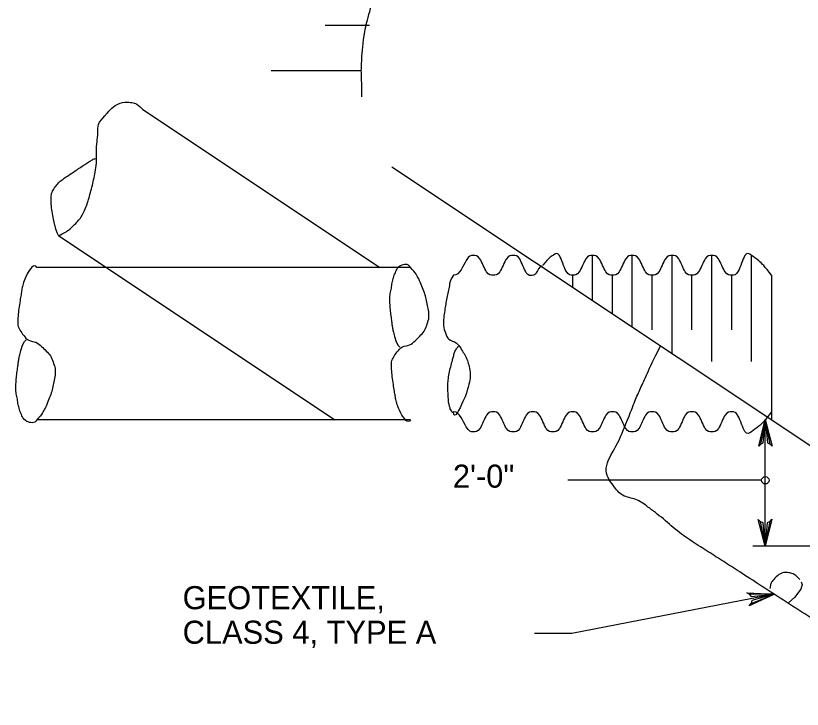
# Model space of a CAD drawing. Extents: x 636183 to 639890, y 299162 to 300538.
# Drawn here: x 638570.2 to 638672.5, y 300241.6 to 300331.8 of the extents above; entities that cross this region are included whole.
import ezdxf

# ---------------------------------------------------------------- set-up
doc = ezdxf.new("R2010")
doc.units = 0
doc.layers.add('Default', color=7, linetype='Continuous')

# ---------------------------------------------------------------- blocks, each defined once
blk = doc.blocks.new('SC9446')
at = {"layer": 'Default'}
blk.add_line((0, 0), (0, 0), dxfattribs=at)

msp = doc.modelspace()

# ---------------------------------------------------------------- linework, layer by layer
at = {"layer": 'Default'}
for p, q in [((638616.2, 300330.54), (638610.47, 300330.54)), ((638615.16, 300324.66), (638603.43, 300324.66)), ((638586.73, 300319.65), (638617.57, 300299.09)), ((638619.14, 300312.16), (638693.13, 300262.83)), ((638575.79, 300303.24), (638611.73, 300279.28)), ((638645.21, 300294.78), (638645.21, 300300.65)), ((638650.38, 300291.33), (638650.38, 300300.65)), ((638655.55, 300287.89), (638655.55, 300300.65)), ((638660.72, 300286.85), (638660.72, 300300.65)), ((638665.89, 300286.85), (638665.89, 300300.65)), ((638621.55, 300299.09), (638572.98, 300299.09)), ((638642.63, 300296.5), (638642.63, 300298.06)), ((638647.8, 300293.06), (638647.8, 300298.06)), ((638652.97, 300290.98), (638652.97, 300298.06)), ((638658.13, 300290.98), (638658.13, 300298.06)), ((638663.3, 300290.98), (638663.3, 300298.06)), ((638668.47, 300298.07), (638668.47, 300279.28)), ((638621.55, 300279.28), (638572.98, 300279.28)), ((638667.19, 300271.41), (638642.01, 300271.41)), ((638691.49, 300262.83), (638666.03, 300262.83)), ((638672.45, 300257.84), (638672.27, 300257.27)), ((638672.35, 300258.22), (638672.45, 300257.84)), ((638672.27, 300257.27), (638671.46, 300256.19)), ((638671.46, 300256.19), (638670.71, 300255.5))]:
    msp.add_line(p, q, dxfattribs=at)
for points in [[(638667.04, 300276.1), (638666.82, 300275.83), (638667.67, 300279.33), (638667.04, 300276.1), (638667.41, 300276.3), (638667.67, 300279.33), (638667.94, 300276.3), (638668.31, 300276.12), (638667.67, 300279.33), (638668.57, 300275.84), (638668.31, 300276.12)], [(638667.67, 300262.83), (638667.67, 300279.33)], [(638668.28, 300266.07), (638668.51, 300266.34), (638667.67, 300262.83), (638668.28, 300266.07), (638667.91, 300265.87), (638667.67, 300262.83), (638667.39, 300265.86), (638667.01, 300266.04), (638667.67, 300262.83), (638666.76, 300266.32), (638667.01, 300266.04)], [(638668.85, 300256.59), (638642.54, 300251.49), (638637.65, 300251.49)], [(638665.55, 300256.62), (638665.25, 300256.79), (638668.85, 300256.59), (638665.55, 300256.62), (638665.81, 300256.29), (638668.85, 300256.59), (638665.92, 300255.78), (638665.81, 300255.37), (638668.85, 300256.59), (638665.58, 300255.07), (638665.81, 300255.37)]]:
    msp.add_lwpolyline(points, dxfattribs=at)
msp.add_circle((638667.67, 300271.41), 0.481, dxfattribs=at)
for points in [[(638617.52, 300336.41), (638616.33, 300332.95), (638615.36, 300329.48), (638615.16, 300325.89), (638615.07, 300324.34), (638615.21, 300322.79), (638615.16, 300321.25)], [(638575.79, 300303.24), (638576.53, 300303.52), (638577.17, 300303.96), (638577.76, 300304.55), (638578.3, 300305.09), (638578.77, 300305.62), (638579.07, 300306.29), (638579.44, 300307.11), (638579.71, 300307.93), (638579.94, 300308.79), (638580.2, 300309.76), (638580.42, 300310.73), (638580.59, 300311.72), (638580.79, 300312.94), (638580.68, 300314.19), (638580.81, 300315.41), (638580.93, 300316.58), (638580.83, 300317.68), (638581.78, 300318.78), (638582.84, 300320), (638584.13, 300320.68), (638585.26, 300320.52), (638585.76, 300320.45), (638586.27, 300320.12), (638586.73, 300319.65)], [(638575.79, 300303.24), (638575.54, 300303.74), (638575.39, 300304.31), (638575.26, 300304.88), (638575.05, 300305.85), (638574.86, 300306.84), (638574.83, 300307.81), (638574.81, 300308.41), (638574.98, 300309.01), (638575.37, 300309.55), (638575.79, 300310.12), (638576.25, 300310.49), (638576.79, 300310.85), (638577.44, 300311.29), (638578.09, 300311.72), (638578.74, 300312.16), (638579.24, 300312.49), (638579.73, 300312.81), (638580.26, 300313.13), (638580.39, 300313.21), (638580.55, 300313.23), (638580.7, 300313.24)], [(638638.68, 300299.28), (638638.27, 300299.21), (638637.87, 300298.13), (638637.46, 300298.06), (638636.6, 300297.92), (638635.74, 300300.65), (638634.88, 300300.65), (638634.02, 300300.65), (638633.16, 300298.06), (638632.3, 300298.06), (638631.43, 300298.06), (638630.57, 300300.65), (638629.71, 300300.65), (638628.85, 300300.65), (638627.99, 300298.06), (638627.13, 300298.06)], [(638668.47, 300298.07), (638667.61, 300299.22), (638666.75, 300300.04), (638665.89, 300300.65), (638665.02, 300301.26), (638664.16, 300298.06), (638663.3, 300298.06), (638662.44, 300298.06), (638661.58, 300300.65), (638660.72, 300300.65), (638659.85, 300300.65), (638658.99, 300298.06), (638658.13, 300298.06), (638657.27, 300298.06), (638656.41, 300300.65), (638655.55, 300300.65), (638654.69, 300300.65), (638653.83, 300298.06), (638652.97, 300298.06), (638652.1, 300298.06), (638651.24, 300300.65), (638650.38, 300300.65), (638649.52, 300300.65), (638648.66, 300298.06), (638647.8, 300298.06), (638646.94, 300298.06), (638646.08, 300300.65), (638645.21, 300300.65), (638644.35, 300300.65), (638643.49, 300298.06), (638642.63, 300298.06), (638641.77, 300298.06), (638640.91, 300301.26), (638640.05, 300300.65), (638639.62, 300300.35), (638639.2, 300299.94), (638638.77, 300299.37)], [(638572.98, 300299.09), (638572.62, 300299.73), (638571.5, 300297.95), (638571.24, 300297.09), (638571.06, 300296.47), (638570.97, 300295.85), (638570.87, 300295.23), (638570.71, 300294.24), (638570.56, 300293.25), (638570.5, 300292.26), (638570.46, 300291.56), (638570.77, 300290.89), (638571.24, 300290.28), (638571.87, 300289.48), (638572.92, 300289.46), (638573.6, 300288.8), (638574.2, 300288.21), (638574.78, 300287.62), (638575.08, 300286.82), (638575.4, 300285.98), (638575.37, 300285.06), (638575.2, 300284.22), (638575.04, 300283.38), (638574.79, 300282.57), (638574.46, 300281.75), (638574.1, 300280.83), (638573.66, 300280), (638572.98, 300279.28)], [(638621.55, 300299.09), (638621.28, 300299.66), (638619.97, 300299.31), (638619.69, 300298.73), (638619.38, 300298.08), (638619.18, 300297.43), (638619.07, 300296.75), (638618.96, 300296.05), (638618.79, 300295.35), (638618.82, 300294.64), (638618.86, 300293.82), (638618.96, 300292.99), (638619.07, 300292.17), (638619.14, 300291.67), (638619.21, 300291.18), (638619.32, 300290.69), (638619.48, 300289.98), (638619.84, 300288.94), (638620.18, 300288.71)], [(638621.55, 300279.28), (638621.19, 300278.64), (638620.07, 300280.42), (638619.81, 300281.28), (638619.64, 300281.9), (638619.54, 300282.51), (638619.44, 300283.14), (638619.28, 300284.13), (638619.14, 300285.12), (638619.07, 300286.11), (638619.03, 300286.81), (638619.34, 300287.48), (638619.81, 300288.09), (638620.44, 300288.89), (638621.49, 300288.91), (638622.17, 300289.57), (638622.77, 300290.16), (638623.35, 300290.75), (638623.65, 300291.55), (638623.97, 300292.39), (638623.94, 300293.31), (638623.77, 300294.15), (638623.61, 300294.99), (638623.36, 300295.8), (638623.03, 300296.62), (638622.67, 300297.54), (638622.23, 300298.37), (638621.55, 300299.09)], [(638627.13, 300298.06), (638626.64, 300297.37), (638626.62, 300296.68), (638626.46, 300295.96), (638626.27, 300295.13), (638626.12, 300294.31), (638626, 300293.49), (638625.85, 300292.53), (638625.77, 300291.51), (638626.09, 300290.56), (638626.4, 300289.63), (638627.59, 300289.36), (638628.1, 300288.55), (638628.52, 300287.88), (638628.9, 300287.19), (638629.11, 300286.44), (638629.37, 300285.48), (638629.29, 300284.42), (638629.02, 300283.43), (638628.69, 300282.22), (638627.17, 300279.09), (638627.13, 300280.31)], [(638572.98, 300279.28), (638572.71, 300278.71), (638571.4, 300279.06), (638571.12, 300279.64), (638570.81, 300280.29), (638570.61, 300280.94), (638570.5, 300281.62), (638570.39, 300282.32), (638570.22, 300283.02), (638570.25, 300283.72), (638570.29, 300284.55), (638570.39, 300285.37), (638570.5, 300286.2), (638570.57, 300286.7), (638570.64, 300287.19), (638570.75, 300287.68), (638570.91, 300288.39), (638571.27, 300289.43), (638571.61, 300289.66)], [(638627.13, 300280.31), (638627.05, 300280.08), (638626.71, 300280.69), (638626.64, 300280.96), (638626.52, 300281.38), (638626.48, 300281.8), (638626.46, 300282.24), (638626.42, 300282.97), (638626.37, 300283.7), (638626.46, 300284.43), (638626.55, 300285.3), (638626.78, 300286.14), (638627, 300286.99), (638627.14, 300287.53), (638627.23, 300288.03), (638627.55, 300288.55), (638627.63, 300288.67), (638627.73, 300288.81), (638627.83, 300288.82)], [(638649.55, 300278.74), (638650.16, 300280.27), (638650.74, 300281.82), (638651.42, 300283.32), (638652.27, 300285.19), (638653.12, 300287.06), (638654.05, 300288.89)], [(638668.47, 300280.3), (638667.61, 300279.15), (638666.75, 300278.33), (638665.89, 300277.72), (638665.02, 300277.11), (638664.16, 300280.3), (638663.3, 300280.3), (638662.44, 300280.3), (638661.58, 300277.72), (638660.72, 300277.72), (638659.85, 300277.72), (638658.99, 300280.31), (638658.13, 300280.31), (638657.27, 300280.31), (638656.41, 300277.72), (638655.55, 300277.72), (638654.69, 300277.72), (638653.83, 300280.31), (638652.97, 300280.31), (638652.1, 300280.31), (638651.24, 300277.72), (638650.38, 300277.72), (638649.52, 300277.72), (638648.66, 300280.31), (638647.8, 300280.31), (638646.94, 300280.31), (638646.08, 300277.72), (638645.21, 300277.72), (638644.35, 300277.72), (638643.49, 300280.31), (638642.63, 300280.31), (638641.77, 300280.31), (638640.91, 300277.72), (638640.05, 300277.72), (638639.19, 300277.72), (638638.32, 300280.31), (638637.46, 300280.31), (638636.6, 300280.31), (638635.74, 300277.72), (638634.88, 300277.72), (638634.02, 300277.72), (638633.16, 300280.31), (638632.3, 300280.31), (638631.43, 300280.31), (638630.57, 300277.72), (638629.71, 300277.72), (638628.85, 300277.72), (638627.99, 300280.31), (638627.13, 300280.31)], [(638854.03, 300274.58), (638853.26, 300273.49), (638852.89, 300272.38), (638852.85, 300271.27), (638852.83, 300270.41), (638853.66, 300269.55), (638853.71, 300268.69), (638853.78, 300267.52), (638853.7, 300266.21), (638853.28, 300265.03), (638853.11, 300264.53), (638852.56, 300264.23), (638852.42, 300263.74), (638852.16, 300262.77), (638852.2, 300261.72), (638851.99, 300260.73), (638851.76, 300259.61), (638852.01, 300258.36), (638850.92, 300257.5), (638847.53, 300254.83), (638843.85, 300256.89), (638840.37, 300257.28), (638838.86, 300257.45), (638837.37, 300257.9), (638835.85, 300257.93), (638833.7, 300257.97), (638831.55, 300257.46), (638829.4, 300257.5), (638826.17, 300257.56), (638822.94, 300257.93), (638819.71, 300257.93), (638815.77, 300257.93), (638811.82, 300257.62), (638807.88, 300257.71), (638805.08, 300257.78), (638802.28, 300257.85), (638799.48, 300257.93), (638797.12, 300258), (638794.75, 300258.07), (638792.38, 300258.14), (638788.6, 300258.26), (638784.81, 300258.41), (638781.03, 300258.14), (638778.64, 300257.96), (638777.84, 300254.36), (638775.81, 300253.19), (638773.8, 300252.04), (638771.31, 300251.49), (638769.36, 300250.18), (638767.59, 300249), (638766.19, 300247.34), (638764.4, 300246.09), (638762.44, 300244.72), (638760.48, 300243.12), (638758.13, 300242.87), (638756.06, 300242.64), (638753.99, 300243.15), (638751.92, 300243.08), (638748.34, 300242.95), (638744.75, 300242.83), (638741.16, 300242.65), (638737.14, 300242.45), (638733.13, 300241.96), (638729.11, 300241.79), (638724.02, 300241.56), (638718.93, 300243.06), (638713.83, 300243.08), (638709.1, 300243.1), (638704.36, 300242.36), (638699.63, 300242.22), (638696.15, 300242.11), (638692.68, 300241.84), (638689.2, 300242.87), (638685.99, 300243.82), (638683.5, 300245.86), (638680.91, 300247.81), (638678.69, 300249.49), (638676.76, 300251.48), (638674.45, 300252.98), (638671.22, 300255.06), (638668, 300257.14), (638664.77, 300259.22), (638662.76, 300260.51), (638660.75, 300261.8), (638658.74, 300263.09), (638656.46, 300264.56), (638654.44, 300266.42), (638652.28, 300268.04), (638650.95, 300269.04), (638648.97, 300269.27), (638647.98, 300270.62), (638646.37, 300272.81), (638648.49, 300276.08), (638649.49, 300278.59), (638649.51, 300278.64), (638649.53, 300278.69), (638649.55, 300278.74)], [(638672.16, 300258.53), (638671.73, 300258.99), (638671.23, 300259.32), (638670.76, 300259.39), (638670.06, 300259.5), (638669.2, 300259.06), (638668.59, 300258.31), (638668.33, 300257.99), (638668.33, 300257.67), (638668.27, 300257.34)]]:
    msp.add_open_spline(points, degree=3, dxfattribs=at)

# ---------------------------------------------------------------- block references
at = {"layer": 'Default', "xscale": 2.568746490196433, "yscale": 2.568746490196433}
for p in [(638617.57, 300299.09), (638611.73, 300279.28)]:
    msp.add_blockref('SC9446', p, dxfattribs=at)

# ---------------------------------------------------------------- texts
at = {"layer": 'Default'}
for s, p in [('2\'-0"', (638627.06, 300270.45)), ('GEOTEXTILE,', (638591.93, 300254.65)), ('CLASS 4, TYPE A', (638591.93, 300250.16))]:
    msp.add_text(s, height=2.998, dxfattribs=at).set_placement(p)

doc.saveas('drawing.dxf')
